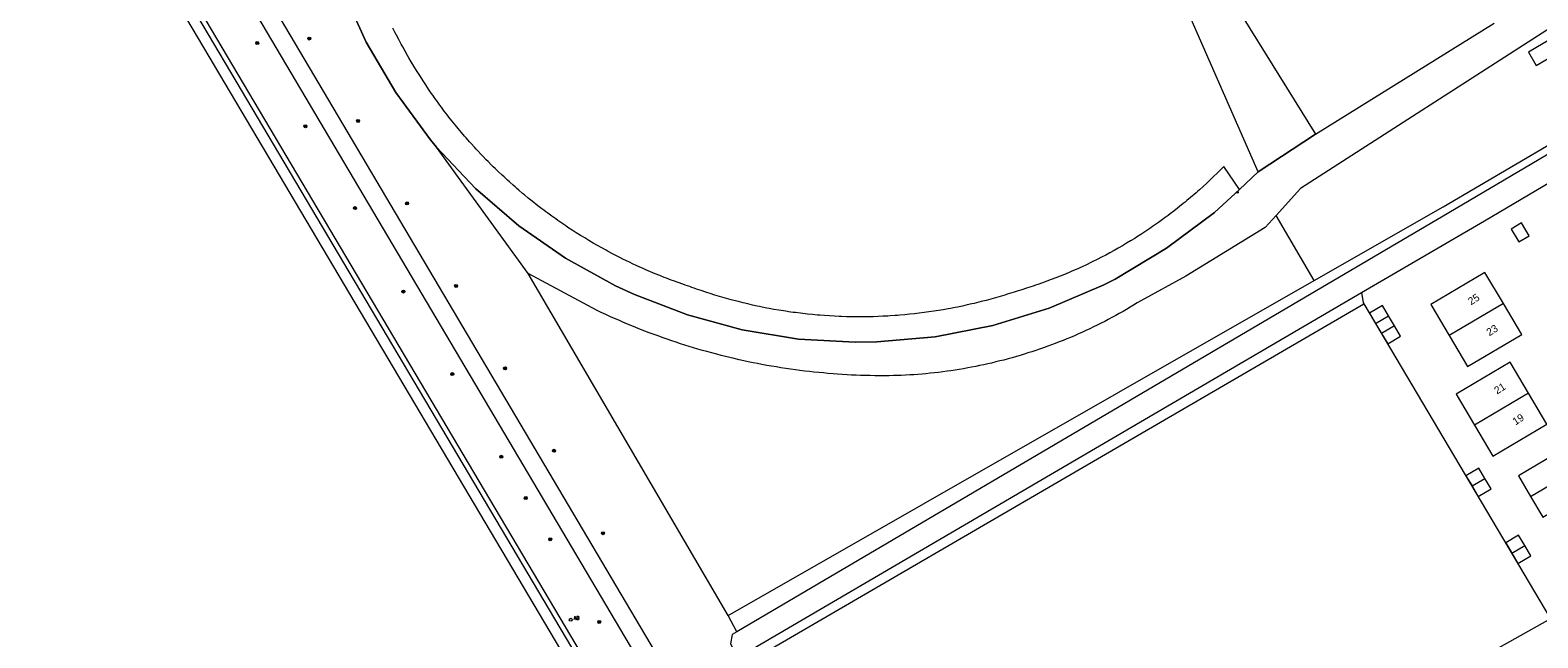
# Model space of a CAD drawing. Header units: metres. Extents: x 138165 to 154469, y 480134 to 494189.
# Tile 716 of 1056: x 145086 to 145337, y 488799 to 488900. Entities that reach past the tile are written whole.
import ezdxf

# ---------------------------------------------------------------- set-up
doc = ezdxf.new("R2010")
doc.units = ezdxf.units.M
doc.header["$LTSCALE"] = 0.001
doc.header["$MEASUREMENT"] = 0
for name, color, linetype, lineweight in [('TOP-L-terrein schutting raster hek leuning', 7, 'Continuous', 0), ('TOP-L-topo objecten punt', 7, 'Continuous', 0), ('TOP-L-topo objecten vlak', 7, 'Continuous', 0), ('TOP-T-topo huisnummering naamgeving', 7, 'Continuous', 0)]:
    doc.layers.add(name, color=color, linetype=linetype, lineweight=lineweight)
doc.styles.add('Style-INTL_ISO', font='INTL_ISO.shx')
doc.styles.add('Style-STANDARD', font='STANDARD.shx')

# ---------------------------------------------------------------- blocks, each defined once
blk = doc.blocks.new('24')
at = {"layer": 'TOP-L-topo objecten punt', "color": 7, "linetype": 'Continuous', "lineweight": 0}
for radius in [0.025, 0.0182, 0.0115, 0.005]:
    blk.add_circle((0, 0), radius, dxfattribs=at)
blk = doc.blocks.new('10')
at = {"layer": 'TOP-L-topo objecten punt', "linetype": 'Continuous', "lineweight": 0}
blk.add_circle((0, 0), 0.0125, dxfattribs=at)
blk = doc.blocks.new('11')
at = {"layer": 'TOP-L-topo objecten punt', "color": 7, "linetype": 'Continuous', "lineweight": 0}
blk.add_circle((0, 0), 0.025, dxfattribs=at)
at = {"layer": 'TOP-L-topo objecten punt', "color": 7, "linetype": 'Continuous', "lineweight": 0, "style": 'Style-STANDARD'}
blk.add_text('AB', height=0.06, dxfattribs=at).set_placement((0.0483, 0))

msp = doc.modelspace()

# ---------------------------------------------------------------- linework, layer by layer
at = {"layer": 'TOP-L-terrein schutting raster hek leuning', "flags": 128}
for points in [[(145290.67, 488876.7), (145257.4, 488952.58)], [(145290.67, 488876.7), (145287.57, 488873.76), (145283.41, 488869.97), (145275.4, 488863.98), (145266.81, 488858.85), (145264.83, 488857.85), (145255.82, 488854.02), (145246.46, 488851.14), (145236.85, 488849.25), (145227.1, 488848.39), (145223.51, 488848.33), (145214.05, 488848.86), (145204.7, 488850.38), (145195.57, 488852.87), (145186.74, 488856.29), (145183.56, 488857.75), (145175.24, 488862.32), (145167.45, 488867.73), (145160.26, 488873.92), (145153.76, 488880.83), (145152.73, 488882.07), (145146.95, 488889.92), (145142.02, 488898.34), (145137.99, 488907.23)], [(145290.67, 488876.7), (145300.22, 488882.98)]]:
    msp.add_lwpolyline(points, dxfattribs=at)
at = {"layer": 'TOP-L-topo objecten vlak', "flags": 128}
for points in [[(144910.53, 489237.34), (144917.81, 489225.25), (144928.75, 489210.47), (145039.75, 489024.1), (145048.81, 489008.9), (145179.92, 488787.81), (145218.05, 488723.49)], [(145219.59, 488724.42), (145179.83, 488791.49), (145056.18, 489000), (145040.49, 489026.38), (145020.02, 489060.75), (145000, 489094.38), (144930.14, 489211.54), (144919.12, 489226.03), (144912.2, 489238.33)], [(144912.63, 489238.58), (144920.04, 489226.58), (144931.29, 489212.44), (145000, 489096.98), (145020.7, 489061.16), (145041.17, 489026.79), (145051.04, 489010.23), (145057.11, 489000), (145180.52, 488791.9), (145220.28, 488724.83)], [(145471.92, 488953.44), (145435.08, 489015.15), (145404.88, 489066.24), (145389.1, 489092.41), (145384.85, 489090.71), (145385.89, 489088.46), (145420.82, 489029.52), (145465.65, 488954.47), (145322.43, 488869.88), (145203.81, 488800.08)], [(145299.98, 488858.6), (145321.52, 488870.9), (145460.77, 488952.68), (145436.63, 488995.22), (145426.77, 488990.28), (145423.42, 488977.96), (145418.84, 488970.43), (145397.75, 488947.73), (145387.11, 488933.28), (145377.72, 488936.04), (145365.76, 488929.7), (145368.91, 488924.05), (145361.72, 488919.34), (145347.93, 488906.21), (145339.55, 488900.82), (145297.75, 488873.95), (145293.66, 488869.45)], [(145229.52, 488730.4), (145187.76, 488800.91), (145081.34, 488980.69)], [(145078.55, 488979.16), (145185.14, 488799.21), (145226.86, 488728.8)], [(145290.67, 488876.7), (145257.4, 488952.58)], [(145307.9, 488856.59), (145328.38, 488868.56), (145467.71, 488950.94)], [(145374.79, 488919.74), (145335.7, 488896.67), (145337.02, 488894.44), (145376.07, 488917.41), (145374.79, 488919.74)], [(145134.88, 488916.46), (145134.95, 488916.36), (145136.06, 488912.46), (145137.99, 488907.23), (145142.02, 488898.34), (145146.95, 488889.92), (145152.73, 488882.07), (145153.76, 488880.83)], [(145298.58, 488911.49), (145286.99, 488904.25), (145300.22, 488882.98)], [(145287.57, 488873.76), (145284.93, 488877.61), (145284.66, 488877.32), (145284.38, 488877.04), (145283.81, 488876.48), (145283.24, 488875.92), (145282.67, 488875.37), (145282.09, 488874.82), (145281.5, 488874.28), (145280.91, 488873.75), (145280.61, 488873.49), (145280.31, 488873.22), (145280.01, 488872.96), (145279.71, 488872.7), (145279.41, 488872.45), (145278.8, 488871.93), (145278.49, 488871.68), (145278.18, 488871.43), (145277.56, 488870.93), (145277.25, 488870.68), (145276.62, 488870.19), (145275.99, 488869.71), (145275.67, 488869.47), (145275.03, 488868.99), (145274.71, 488868.76), (145274.06, 488868.29), (145273.74, 488868.06), (145273.08, 488867.61), (145272.76, 488867.38), (145272.1, 488866.94), (145271.76, 488866.72), (145271.1, 488866.28), (145270.42, 488865.85), (145270.09, 488865.64), (145269.41, 488865.22), (145268.73, 488864.81), (145268.04, 488864.41), (145267.35, 488864.01), (145266.66, 488863.62), (145265.96, 488863.23), (145265.26, 488862.86), (145264.55, 488862.49), (145263.84, 488862.13), (145263.13, 488861.77), (145262.77, 488861.6), (145262.05, 488861.25), (145261.33, 488860.91), (145260.97, 488860.75), (145260.61, 488860.58), (145259.88, 488860.26), (145259.51, 488860.1), (145259.15, 488859.95), (145258.41, 488859.64), (145257.68, 488859.34), (145256.94, 488859.04), (145256.19, 488858.76), (145255.45, 488858.48), (145254.7, 488858.21), (145253.95, 488857.95), (145253.57, 488857.82), (145253.19, 488857.69), (145252.81, 488857.57), (145252.05, 488857.32), (145251.29, 488857.08), (145250.53, 488856.85), (145249.98, 488856.69), (145249.59, 488856.57), (145248.82, 488856.32), (145248.43, 488856.2), (145247.66, 488855.97), (145246.88, 488855.74), (145246.49, 488855.63), (145246.1, 488855.52), (145245.32, 488855.31), (145244.53, 488855.1), (145244.14, 488855.01), (145243.35, 488854.81), (145242.96, 488854.72), (145242.17, 488854.54), (145241.38, 488854.36), (145240.58, 488854.2), (145240.19, 488854.12), (145239.39, 488853.97), (145238.99, 488853.89), (145238.2, 488853.75), (145237.8, 488853.68), (145237.4, 488853.62), (145236.6, 488853.49), (145235.8, 488853.37), (145235.39, 488853.32), (145234.99, 488853.27), (145234.19, 488853.16), (145233.38, 488853.07), (145232.58, 488852.98), (145231.77, 488852.9), (145230.96, 488852.83), (145230.56, 488852.8), (145230.16, 488852.77), (145229.35, 488852.72), (145228.94, 488852.69), (145228.14, 488852.65), (145227.33, 488852.62), (145226.52, 488852.59), (145226.11, 488852.58), (145225.3, 488852.57), (145224.89, 488852.56), (145224.08, 488852.56), (145223.68, 488852.56), (145222.87, 488852.57), (145222.06, 488852.59), (145221.25, 488852.61), (145220.85, 488852.63), (145220.04, 488852.67), (145219.23, 488852.71), (145218.42, 488852.77), (145217.61, 488852.83), (145217.21, 488852.86), (145216.4, 488852.94), (145215.59, 488853.02), (145214.79, 488853.11), (145214.39, 488853.16), (145213.58, 488853.26), (145213.18, 488853.31), (145212.38, 488853.42), (145211.98, 488853.48), (145211.18, 488853.61), (145210.78, 488853.67), (145209.98, 488853.81), (145209.18, 488853.96), (145208.78, 488854.03), (145207.99, 488854.19), (145207.59, 488854.27), (145207.2, 488854.35), (145206.4, 488854.53), (145205.61, 488854.71), (145204.83, 488854.89), (145204.04, 488855.09), (145203.26, 488855.29), (145202.86, 488855.4), (145202.08, 488855.61), (145201.3, 488855.84), (145200.91, 488855.95), (145200.53, 488856.07), (145200.14, 488856.18), (145199.36, 488856.43), (145198.98, 488856.55), (145198.6, 488856.67), (145197.83, 488856.93), (145197.06, 488857.2), (145196.68, 488857.33), (145196.3, 488857.47), (145195.95, 488857.59), (145195.56, 488857.72), (145195.17, 488857.86), (145194.78, 488857.99), (145194.01, 488858.27), (145193.23, 488858.55), (145192.85, 488858.69), (145192.08, 488858.98), (145191.69, 488859.13), (145190.93, 488859.43), (145190.17, 488859.74), (145189.41, 488860.06), (145188.65, 488860.39), (145188.27, 488860.56), (145187.52, 488860.89), (145187.15, 488861.06), (145186.4, 488861.41), (145186.03, 488861.59), (145185.29, 488861.95), (145184.92, 488862.13), (145184.18, 488862.5), (145183.82, 488862.68), (145183.08, 488863.06), (145182.36, 488863.45), (145182, 488863.65), (145181.28, 488864.04), (145180.56, 488864.45), (145179.85, 488864.86), (145179.14, 488865.28), (145178.43, 488865.71), (145178.08, 488865.92), (145177.73, 488866.14), (145177.03, 488866.58), (145176.34, 488867.02), (145175.65, 488867.47), (145175.31, 488867.7), (145174.63, 488868.16), (145173.95, 488868.63), (145173.62, 488868.87), (145173.28, 488869.11), (145172.95, 488869.35), (145172.28, 488869.84), (145171.95, 488870.08), (145171.62, 488870.33), (145171.29, 488870.58), (145170.64, 488871.08), (145170.31, 488871.33), (145169.99, 488871.58), (145169.67, 488871.84), (145169.03, 488872.36), (145168.39, 488872.88), (145168.08, 488873.14), (145167.45, 488873.68), (145167.14, 488873.95), (145166.82, 488874.22), (145166.52, 488874.49), (145165.9, 488875.03), (145165.59, 488875.31), (145164.99, 488875.87), (145164.69, 488876.15), (145164.09, 488876.71), (145163.49, 488877.28), (145163.2, 488877.57), (145162.91, 488877.86), (145162.32, 488878.44), (145162.04, 488878.73), (145161.46, 488879.33), (145161.18, 488879.62), (145160.61, 488880.22), (145160.33, 488880.52), (145160.05, 488880.83), (145159.5, 488881.44), (145159.23, 488881.74), (145158.95, 488882.05), (145158.68, 488882.36), (145158.41, 488882.67), (145157.88, 488883.3), (145157.35, 488883.93), (145156.83, 488884.57), (145156.57, 488884.89), (145156.31, 488885.21), (145155.8, 488885.85), (145155.55, 488886.18), (145155.04, 488886.83), (145154.55, 488887.49), (145154.3, 488887.82), (145153.82, 488888.49), (145153.58, 488888.82), (145153.11, 488889.49), (145152.87, 488889.83), (145152.4, 488890.51), (145151.95, 488891.2), (145151.49, 488891.88), (145151.05, 488892.58), (145150.61, 488893.27), (145150.39, 488893.62), (145149.96, 488894.33), (145149.54, 488895.03), (145149.13, 488895.74), (145148.92, 488896.1), (145148.52, 488896.82), (145148.12, 488897.54), (145147.87, 488898.02), (145147.46, 488898.76), (145147.05, 488899.52), (145146.85, 488899.9), (145146.46, 488900.65)], [(145300.22, 488882.98), (145329.99, 488901.47)], [(145300.22, 488882.98), (145290.67, 488876.7)], [(145169.02, 488859.79), (145153.76, 488880.83)], [(145153.76, 488880.83), (145160.26, 488873.92), (145167.45, 488867.73), (145175.24, 488862.32), (145183.56, 488857.75), (145186.74, 488856.29), (145195.57, 488852.87), (145204.7, 488850.38), (145214.05, 488848.86), (145223.51, 488848.33), (145227.1, 488848.39), (145236.85, 488849.25), (145246.46, 488851.14), (145255.82, 488854.02), (145264.83, 488857.85), (145266.81, 488858.85), (145275.4, 488863.98), (145283.41, 488869.97), (145287.57, 488873.76)], [(145287.57, 488873.76), (145290.67, 488876.7)], [(145293.66, 488869.45), (145291.85, 488867.46), (145278.61, 488859.33), (145271.1, 488855.23), (145270.51, 488854.87), (145269.89, 488854.49), (145269.33, 488854.16), (145268.71, 488853.79), (145268.15, 488853.46), (145267.51, 488853.11), (145266.95, 488852.79), (145266.3, 488852.45), (145265.66, 488852.1), (145265.09, 488851.81), (145264.51, 488851.51), (145263.86, 488851.19), (145263.21, 488850.87), (145262.62, 488850.59), (145261.96, 488850.28), (145261.37, 488850.01), (145260.71, 488849.71), (145260.04, 488849.42), (145259.37, 488849.14), (145258.77, 488848.89), (145258.17, 488848.64), (145257.5, 488848.38), (145256.82, 488848.11), (145256.21, 488847.88), (145255.61, 488847.66), (145254.92, 488847.41), (145254.23, 488847.17), (145253.62, 488846.97), (145252.93, 488846.74), (145252.31, 488846.54), (145251.7, 488846.35), (145251, 488846.14), (145250.38, 488845.95), (145249.68, 488845.75), (145248.98, 488845.56), (145248.27, 488845.37), (145247.64, 488845.21), (145246.94, 488845.04), (145246.23, 488844.87), (145245.6, 488844.72), (145244.97, 488844.59), (145244.25, 488844.43), (145243.62, 488844.31), (145242.9, 488844.17), (145242.27, 488844.05), (145241.55, 488843.92), (145240.83, 488843.8), (145240.19, 488843.7), (145239.47, 488843.59), (145238.83, 488843.5), (145238.11, 488843.4), (145237.39, 488843.31), (145236.75, 488843.24), (145236.02, 488843.16), (145235.3, 488843.09), (145234.65, 488843.03), (145233.93, 488842.97), (145233.28, 488842.92), (145232.64, 488842.88), (145231.91, 488842.84), (145231.18, 488842.81), (145230.54, 488842.78), (145229.89, 488842.76), (145229.16, 488842.74), (145228.38, 488842.74), (145227.62, 488842.74), (145226.78, 488842.75), (145226.02, 488842.77), (145225.18, 488842.79), (145224.42, 488842.81), (145223.67, 488842.84), (145222.92, 488842.87), (145222.17, 488842.91), (145221.32, 488842.97), (145220.57, 488843.02), (145219.82, 488843.07), (145218.98, 488843.14), (145218.23, 488843.21), (145217.48, 488843.28), (145216.64, 488843.36), (145215.89, 488843.45), (145215.14, 488843.53), (145214.3, 488843.64), (145213.55, 488843.74), (145212.71, 488843.85), (145211.97, 488843.96), (145211.13, 488844.09), (145210.39, 488844.21), (145209.55, 488844.35), (145208.81, 488844.48), (145207.98, 488844.64), (145207.24, 488844.78), (145206.5, 488844.92), (145205.67, 488845.09), (145204.93, 488845.25), (145204.2, 488845.41), (145203.37, 488845.6), (145202.64, 488845.78), (145201.91, 488845.95), (145201.18, 488846.14), (145200.45, 488846.32), (145199.63, 488846.54), (145198.81, 488846.76), (145198.09, 488846.97), (145197.27, 488847.2), (145196.55, 488847.41), (145195.83, 488847.63), (145195.11, 488847.86), (145194.4, 488848.09), (145193.68, 488848.32), (145192.97, 488848.56), (145192.17, 488848.83), (145191.37, 488849.11), (145190.66, 488849.37), (145189.86, 488849.66), (145189.16, 488849.92), (145188.45, 488850.19), (145187.75, 488850.47), (145186.97, 488850.78), (145186.27, 488851.06), (145185.57, 488851.35), (145184.8, 488851.68), (145184.1, 488851.98), (145183.42, 488852.29), (145182.73, 488852.59), (145181.96, 488852.95), (145181.19, 488853.31), (145180.51, 488853.63), (145169.02, 488859.79)], [(145299.98, 488858.6), (145293.66, 488869.45)], [(145332.84, 488867.19), (145334.12, 488865.04), (145335.84, 488866.06), (145334.56, 488868.21), (145332.84, 488867.19)], [(145202.34, 488802.81), (145169.02, 488859.79)], [(145331.53, 488854.79), (145328.47, 488859.95), (145319.44, 488854.59), (145322.5, 488849.43)], [(145202.34, 488802.81), (145299.98, 488858.6)], [(145205.59, 488796.77), (145307.9, 488856.59)], [(145209.65, 488797.35), (145308.26, 488854.73)], [(145307.9, 488856.59), (145308.17, 488854.88), (145308.26, 488854.73)], [(145308.26, 488854.73), (145339.38, 488802.22)], [(145312.4, 488852.74), (145311.38, 488854.46), (145309.23, 488853.19), (145310.25, 488851.47)], [(145331.53, 488854.79), (145322.5, 488849.43)], [(145322.5, 488849.43), (145325.56, 488844.27), (145334.59, 488849.63), (145331.53, 488854.79)], [(145310.25, 488851.47), (145312.4, 488852.74)], [(145313.39, 488851.07), (145312.4, 488852.74)], [(145310.25, 488851.47), (145311.24, 488849.8)], [(145313.39, 488851.07), (145311.24, 488849.8)], [(145311.24, 488849.8), (145312.26, 488848.08), (145314.41, 488849.35), (145313.39, 488851.07)], [(145335.74, 488839.84), (145332.68, 488845.01), (145323.65, 488839.65), (145326.71, 488834.49)], [(145335.74, 488839.84), (145326.71, 488834.49)], [(145326.71, 488834.49), (145329.77, 488829.33), (145338.8, 488834.68), (145335.74, 488839.84)], [(145348.12, 488829.75), (145346.08, 488833.19), (145334.04, 488826.05), (145336.08, 488822.61)], [(145336.08, 488822.61), (145338.12, 488819.17), (145350.16, 488826.31), (145348.12, 488829.75)], [(145336.08, 488822.61), (145348.12, 488829.75)], [(145328.46, 488825.65), (145327.44, 488827.37), (145325.29, 488826.09), (145326.31, 488824.38)], [(145326.31, 488824.38), (145327.33, 488822.65), (145329.48, 488823.93), (145328.46, 488825.65)], [(145326.31, 488824.38), (145328.46, 488825.65)], [(145335.09, 488814.47), (145334.07, 488816.19), (145331.92, 488814.91), (145332.94, 488813.19)], [(145332.94, 488813.19), (145333.96, 488811.47), (145336.11, 488812.74), (145335.09, 488814.47)], [(145332.94, 488813.19), (145335.09, 488814.47)], [(145203.81, 488800.08), (145202.34, 488802.81)], [(145339.38, 488802.22), (145274.03, 488765.61), (145271.17, 488762.17)], [(145203.81, 488800.08), (145203.03, 488799.61), (145202.75, 488798.1), (145203.56, 488796.57), (145204.79, 488796.3), (145205.59, 488796.77)]]:
    msp.add_lwpolyline(points, dxfattribs=at)

# ---------------------------------------------------------------- block references
at = {"layer": 'TOP-L-topo objecten punt', "xscale": 10, "yscale": 10, "zscale": 10}
for name, p in [('24', (145123.86, 488898.18)), ('24', (145132.53, 488898.93)), ('24', (145131.89, 488884.31)), ('24', (145140.68, 488885.2)), ('10', (145287.22, 488873.29)), ('24', (145140.16, 488870.67)), ('24', (145148.84, 488871.47)), ('24', (145148.21, 488856.78)), ('24', (145157.01, 488857.71)), ('24', (145156.37, 488843.02)), ('24', (145165.16, 488843.99)), ('24', (145164.53, 488829.25)), ('24', (145173.32, 488830.24)), ('24', (145168.61, 488822.37)), ('24', (145181.47, 488816.51)), ('24', (145172.69, 488815.49)), ('11', (145176.12, 488802.09)), ('24', (145180.86, 488801.72))]:
    msp.add_blockref(name, p, dxfattribs=at)

# ---------------------------------------------------------------- texts
at = {"layer": 'TOP-T-topo huisnummering naamgeving', "style": 'Style-INTL_ISO'}
for s, p in [('25', (145326.14, 488854.47)), ('23', (145329.2, 488849.31)), ('21', (145330.49, 488839.61)), ('19', (145333.55, 488834.46))]:
    msp.add_text(s, height=1.25, rotation=32.2, dxfattribs=at).set_placement(p)

doc.saveas('drawing.dxf')
